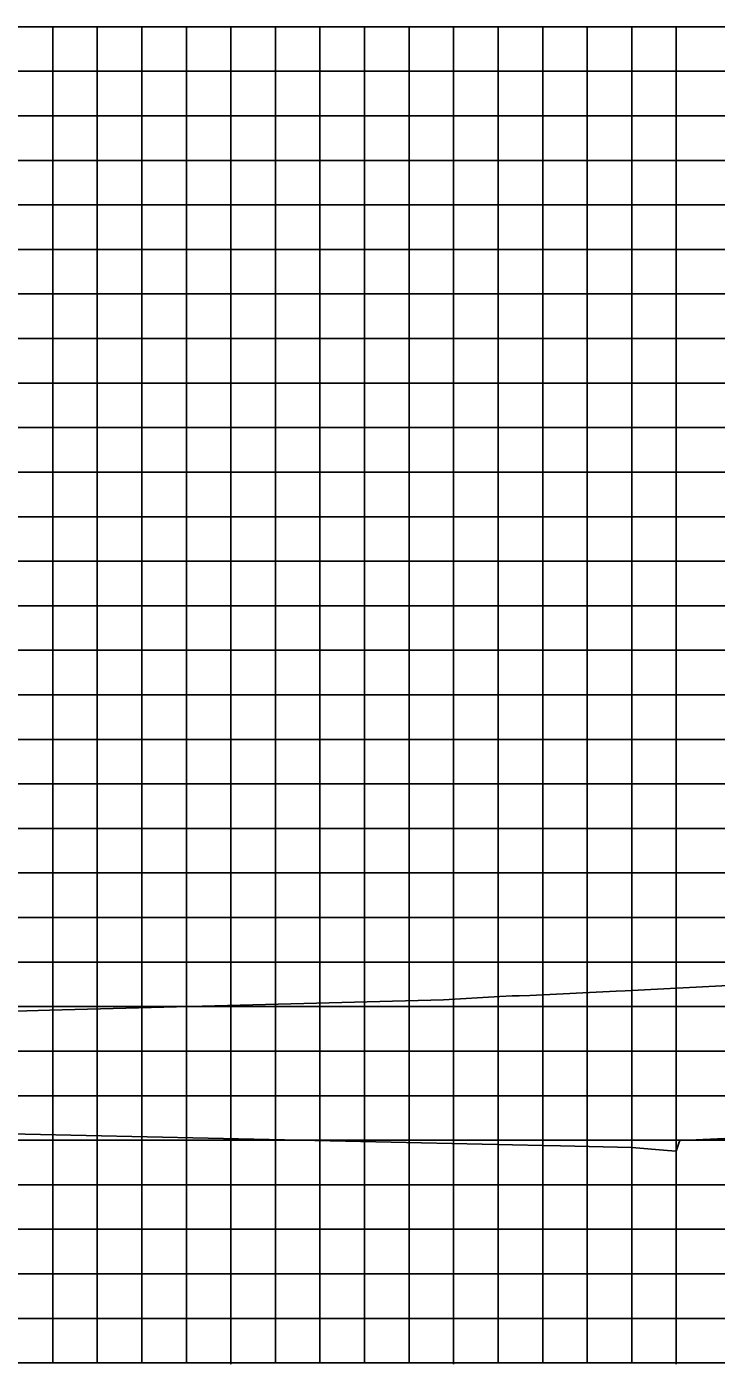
# Model space of a CAD drawing. Extents: x 2193008 to 2198143, y 1236112 to 1237864.
# Drawn here: x 2197739.4 to 2197770.3, y 1237163 to 1237223.1 of the extents above; entities that cross this region are included whole.
import ezdxf

# ---------------------------------------------------------------- set-up
doc = ezdxf.new("R2010")
doc.units = 0
doc.layers.add('60', color=7, linetype='Continuous')
doc.layers.add('M-ROADS', color=7, linetype='Continuous')

msp = doc.modelspace()

# ---------------------------------------------------------------- linework, layer by layer
at = {"layer": '60'}
for p, q in [((2197698.54, 1237163.106), (2197828.54, 1237163.106)), ((2197748.54, 1237163.046), (2197748.54, 1237163.106)), ((2197758.54, 1237163.046), (2197758.54, 1237163.106)), ((2197768.54, 1237163.046), (2197768.54, 1237163.106))]:
    msp.add_line(p, q, dxfattribs=at)
msp.add_lwpolyline([(2197736.54, 1237173.44), (2197755.74, 1237173.017), (2197762.54, 1237172.868), (2197763.34, 1237172.85), (2197766.54, 1237172.78), (2197768.14, 1237172.646), (2197768.54, 1237172.613), (2197768.673, 1237173.013), (2197768.707, 1237173.113), (2197768.773, 1237173.113), (2197769.037, 1237173.113), (2197769.437, 1237173.129), (2197771.037, 1237173.193), (2197775.037, 1237173.273), (2197776.037, 1237173.293), (2197776.237, 1237173.301), (2197777.037, 1237173.333), (2197780.428, 1237174.463), (2197803.9, 1237182.287)], dxfattribs=at)
at = {"layer": 'M-ROADS'}
for p, q in [((2197698.54, 1237223.106), (2197828.54, 1237223.106)), ((2197740.54, 1237163.106), (2197740.54, 1237223.106)), ((2197742.54, 1237163.106), (2197742.54, 1237223.106)), ((2197744.54, 1237163.106), (2197744.54, 1237223.106)), ((2197746.54, 1237163.106), (2197746.54, 1237223.106)), ((2197748.54, 1237163.106), (2197748.54, 1237223.106)), ((2197750.54, 1237163.106), (2197750.54, 1237223.106)), ((2197752.54, 1237163.106), (2197752.54, 1237223.106)), ((2197754.54, 1237163.106), (2197754.54, 1237223.106)), ((2197756.54, 1237163.106), (2197756.54, 1237223.106)), ((2197758.54, 1237163.106), (2197758.54, 1237223.106)), ((2197760.54, 1237163.106), (2197760.54, 1237223.106)), ((2197762.54, 1237163.106), (2197762.54, 1237223.106)), ((2197764.54, 1237163.106), (2197764.54, 1237223.106)), ((2197766.54, 1237163.106), (2197766.54, 1237223.106)), ((2197768.54, 1237163.106), (2197768.54, 1237223.106)), ((2197698.54, 1237221.106), (2197828.54, 1237221.106)), ((2197698.54, 1237219.106), (2197828.54, 1237219.106)), ((2197698.54, 1237217.106), (2197828.54, 1237217.106)), ((2197698.54, 1237215.106), (2197828.54, 1237215.106)), ((2197698.54, 1237213.106), (2197828.54, 1237213.106)), ((2197698.54, 1237211.106), (2197828.54, 1237211.106)), ((2197698.54, 1237209.106), (2197828.54, 1237209.106)), ((2197698.54, 1237207.106), (2197828.54, 1237207.106)), ((2197698.54, 1237205.106), (2197828.54, 1237205.106)), ((2197698.54, 1237203.106), (2197828.54, 1237203.106)), ((2197698.54, 1237201.106), (2197828.54, 1237201.106)), ((2197698.54, 1237199.106), (2197828.54, 1237199.106)), ((2197698.54, 1237197.106), (2197828.54, 1237197.106)), ((2197698.54, 1237195.106), (2197828.54, 1237195.106)), ((2197698.54, 1237193.106), (2197828.54, 1237193.106)), ((2197698.54, 1237191.106), (2197828.54, 1237191.106)), ((2197698.54, 1237189.106), (2197828.54, 1237189.106)), ((2197698.54, 1237187.106), (2197828.54, 1237187.106)), ((2197698.54, 1237185.106), (2197828.54, 1237185.106)), ((2197698.54, 1237183.106), (2197828.54, 1237183.106)), ((2197698.54, 1237181.106), (2197828.54, 1237181.106)), ((2197698.54, 1237179.106), (2197828.54, 1237179.106)), ((2197698.54, 1237177.106), (2197828.54, 1237177.106)), ((2197698.54, 1237175.106), (2197828.54, 1237175.106)), ((2197698.54, 1237173.106), (2197828.54, 1237173.106)), ((2197698.54, 1237171.106), (2197828.54, 1237171.106)), ((2197698.54, 1237169.106), (2197828.54, 1237169.106)), ((2197698.54, 1237167.106), (2197828.54, 1237167.106)), ((2197698.54, 1237165.106), (2197828.54, 1237165.106)), ((2197698.54, 1237163.106), (2197828.54, 1237163.106))]:
    msp.add_line(p, q, dxfattribs=at)
msp.add_lwpolyline([(2197698.54, 1237178.621), (2197707.899, 1237178.673), (2197709.422, 1237178.675), (2197709.857, 1237178.68), (2197710.927, 1237178.68), (2197711.002, 1237178.679), (2197711.618, 1237178.672), (2197719.229, 1237178.71), (2197733.582, 1237178.753), (2197735.818, 1237178.805), (2197740.401, 1237178.939), (2197758.089, 1237179.406), (2197760.61, 1237179.561), (2197761.171, 1237179.589), (2197761.229, 1237179.593), (2197761.481, 1237179.584), (2197761.957, 1237179.607), (2197765.84, 1237179.796), (2197766.244, 1237179.82), (2197778.677, 1237180.464)], dxfattribs=at)

doc.saveas('drawing.dxf')
